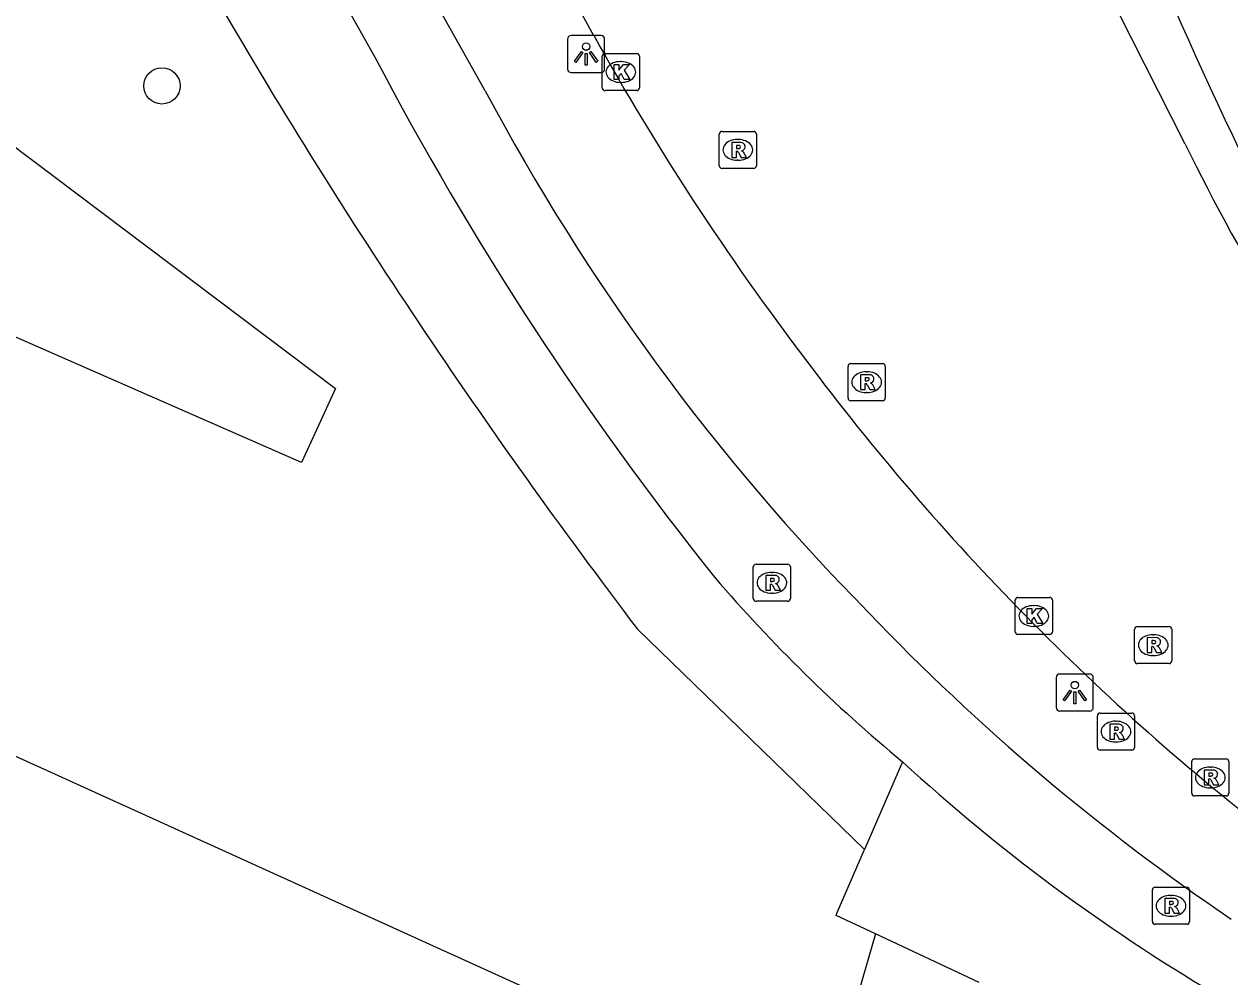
# Model space of a CAD drawing. Extents: x 162880 to 165536, y 384011 to 385179.
# Drawn here: x 163745.18 to 163777.66, y 384589.84 to 384615.53 of the extents above; entities that cross this region are included whole.
import ezdxf

# ---------------------------------------------------------------- set-up
doc = ezdxf.new("R2010")
doc.units = 0
for name, color, linetype in [('IMGEO_Boom', 7, 'Continuous'), ('IMGEO_Fietspad_gesloten', 7, 'Continuous'), ('IMGEO_Kolk', 7, 'Continuous'), ('IMGEO_Lichtpunt', 7, 'Continuous'), ('IMGEO_Loofbos', 7, 'Continuous'), ('IMGEO_Rijbaan_lokaal_gesloten', 7, 'Continuous'), ('IMGEO_Rioolput', 7, 'Continuous'), ('IMGEO_Voetpad_open', 7, 'Continuous')]:
    doc.layers.add(name, color=color, linetype=linetype)

msp = doc.modelspace()

# ---------------------------------------------------------------- linework, layer by layer
at = {"layer": 'IMGEO_Boom'}
msp.add_circle((163748.891, 384613.86), 0.489, dxfattribs=at)
at = {"layer": 'IMGEO_Fietspad_gesloten'}
for points in [[(163757.603, 384613.731), (163727.769, 384666.895)], [(163725.831, 384665.787), (163754.621, 384614.652)]]:
    msp.add_lwpolyline(points, dxfattribs=at)
for centre, radius, start, end in [((163871.458, 384656.526), 101.571, 200.29621, 211.03255), ((163871.926, 384657.523), 104.39, 203.19906, 211.49255), ((163832.043, 384655.163), 87.38, 207.62051, 218.63601), ((163810.865, 384642.002), 60.3, 207.95885, 224.59755), ((163795.741, 384628.092), 42.149, 220.7034, 230.3485), ((163811.599, 384641.403), 60.41, 223.70399, 235.8664), ((163803.026, 384632.863), 50.536, 227.4396, 239.3369)]:
    msp.add_arc(centre, radius, start, end, dxfattribs=at)
at = {"layer": 'IMGEO_Kolk'}
for p, q in [((163760.754, 384613.808), (163760.754, 384614.66)), ((163760.829, 384614.734), (163761.681, 384614.734)), ((163761.242, 384614.514), (163761.267, 384614.514)), ((163761.755, 384614.66), (163761.755, 384613.808)), ((163761.265, 384613.954), (163761.24, 384613.954)), ((163761.681, 384613.734), (163760.829, 384613.734)), ((163771.879, 384599.145), (163771.879, 384599.997)), ((163771.954, 384600.071), (163772.806, 384600.071)), ((163772.88, 384599.997), (163772.88, 384599.145)), ((163772.367, 384599.851), (163772.392, 384599.851)), ((163772.39, 384599.291), (163772.365, 384599.291)), ((163772.806, 384599.071), (163771.954, 384599.071))]:
    msp.add_line(p, q, dxfattribs=at)
for points in [[(163760.754, 384613.808), (163760.754, 384614.66)], [(163760.829, 384614.734), (163761.681, 384614.734)], [(163761.755, 384614.66), (163761.755, 384613.808)], [(163761.075, 384614.434), (163761.198, 384614.434), (163761.198, 384614.283), (163761.328, 384614.434), (163761.492, 384614.434), (163761.346, 384614.283), (163761.499, 384614.034), (163761.347, 384614.034), (163761.262, 384614.198), (163761.198, 384614.131), (163761.198, 384614.034), (163761.075, 384614.034), (163761.075, 384614.434)], [(163761.681, 384613.734), (163760.829, 384613.734)], [(163771.879, 384599.145), (163771.879, 384599.997)], [(163771.954, 384600.071), (163772.806, 384600.071)], [(163772.88, 384599.997), (163772.88, 384599.145)], [(163772.2, 384599.771), (163772.323, 384599.771), (163772.323, 384599.62), (163772.453, 384599.771), (163772.617, 384599.771), (163772.471, 384599.62), (163772.624, 384599.371), (163772.472, 384599.371), (163772.387, 384599.535), (163772.323, 384599.468), (163772.323, 384599.371), (163772.2, 384599.371), (163772.2, 384599.771)], [(163772.806, 384599.071), (163771.954, 384599.071)]]:
    msp.add_lwpolyline(points, dxfattribs=at)
for centre, start, end in [((163760.831, 384614.658), 91.552, 178.448), ((163760.831, 384614.658), 91.552, 178.448), ((163761.679, 384614.658), 1.552, 88.448), ((163761.679, 384614.658), 1.552, 88.448), ((163760.831, 384613.81), 181.552, 268.448), ((163760.831, 384613.81), 181.552, 268.448), ((163761.679, 384613.81), 271.552, 358.448), ((163761.679, 384613.81), 271.552, 358.448), ((163771.956, 384599.995), 91.552, 178.448), ((163771.956, 384599.995), 91.552, 178.448), ((163772.804, 384599.995), 1.552, 88.448), ((163772.804, 384599.995), 1.552, 88.448), ((163771.956, 384599.147), 181.552, 268.448), ((163771.956, 384599.147), 181.552, 268.448), ((163772.804, 384599.147), 271.552, 358.448), ((163772.804, 384599.147), 271.552, 358.448)]:
    msp.add_arc(centre, 0.0765, start, end, dxfattribs=at)
for centre, major_axis, ratio, start_param, end_param in [((163761.241, 384614.234), (-0.387, 0.002), 0.722429, 4.712389, 7.853982), ((163761.266, 384614.234), (-0.39, 0.002), 0.717154, 1.570796, 4.712389), ((163772.366, 384599.571), (-0.387, 0.002), 0.722429, 4.712389, 7.853982), ((163772.391, 384599.571), (-0.39, 0.002), 0.717154, 1.570796, 4.712389)]:
    msp.add_ellipse(centre, major_axis=major_axis, ratio=ratio, start_param=start_param, end_param=end_param, dxfattribs=at)
at = {"layer": 'IMGEO_Lichtpunt'}
for p, q in [((163760.723, 384615.216), (163759.915, 384615.216)), ((163760.723, 384615.216), (163759.915, 384615.216)), ((163759.821, 384615.121), (163759.821, 384614.314)), ((163759.821, 384615.121), (163759.821, 384614.314)), ((163760.817, 384614.314), (163760.817, 384615.121)), ((163760.817, 384614.314), (163760.817, 384615.121)), ((163759.915, 384614.22), (163760.723, 384614.22)), ((163759.915, 384614.22), (163760.723, 384614.22)), ((163772.986, 384597.911), (163772.986, 384597.104)), ((163772.986, 384597.911), (163772.986, 384597.104)), ((163773.888, 384598.006), (163773.08, 384598.006)), ((163773.888, 384598.006), (163773.08, 384598.006)), ((163773.982, 384597.104), (163773.982, 384597.911)), ((163773.982, 384597.104), (163773.982, 384597.911)), ((163773.08, 384597.01), (163773.888, 384597.01)), ((163773.08, 384597.01), (163773.888, 384597.01))]:
    msp.add_line(p, q, dxfattribs=at)
for points in [[(163760.195, 384614.785), (163760.234, 384614.757), (163760.046, 384614.495), (163760.008, 384614.522), (163760.195, 384614.785)], [(163760.297, 384614.737), (163760.344, 384614.737), (163760.344, 384614.415), (163760.297, 384614.415), (163760.297, 384614.737)], [(163760.407, 384614.757), (163760.445, 384614.784), (163760.632, 384614.522), (163760.593, 384614.494), (163760.407, 384614.757)], [(163773.36, 384597.575), (163773.399, 384597.547), (163773.211, 384597.285), (163773.173, 384597.312), (163773.36, 384597.575)], [(163773.462, 384597.527), (163773.509, 384597.527), (163773.509, 384597.205), (163773.462, 384597.205), (163773.462, 384597.527)], [(163773.572, 384597.547), (163773.61, 384597.574), (163773.797, 384597.312), (163773.758, 384597.284), (163773.572, 384597.547)]]:
    msp.add_lwpolyline(points, dxfattribs=at)
for centre in [(163760.32, 384614.919), (163773.485, 384597.709)]:
    msp.add_circle(centre, 0.0994, dxfattribs=at)
for centre, start, end in [((163759.915, 384615.121), 90, 180), ((163759.915, 384615.121), 90, 180), ((163760.723, 384615.121), 0, 90), ((163760.723, 384615.121), 0, 90), ((163759.915, 384614.314), 180, 270), ((163759.915, 384614.314), 180, 270), ((163760.723, 384614.314), 270, 0), ((163760.723, 384614.314), 270, 360), ((163773.08, 384597.911), 90, 180), ((163773.08, 384597.911), 90, 180), ((163773.888, 384597.911), 0, 90), ((163773.888, 384597.911), 0, 90), ((163773.08, 384597.104), 180, 270), ((163773.08, 384597.104), 180, 270), ((163773.888, 384597.104), 270, 0), ((163773.888, 384597.104), 270, 360)]:
    msp.add_arc(centre, 0.0946, start, end, dxfattribs=at)
at = {"layer": 'IMGEO_Loofbos'}
for points in [[(163661.976, 384644.937), (163672.75, 384650.727), (163721.271, 384630.049), (163753.565, 384605.701), (163752.648, 384603.706), (163661.095, 384643.887)], [(163653.294, 384637.612), (163712.389, 384610.585), (163761.872, 384588.1), (163750.094, 384548.045)]]:
    msp.add_lwpolyline(points, dxfattribs=at)
at = {"layer": 'IMGEO_Rijbaan_lokaal_gesloten'}
for points in [[(163760.531, 384615.21), (163732.051, 384667.355)], [(163776.461, 384612.285), (163774.658, 384615.835)]]:
    msp.add_lwpolyline(points, dxfattribs=at)
for centre, radius, start, end in [((163824.036, 384650.468), 72.636, 209.03928, 217.26392), ((163831.461, 384639.294), 61.274, 206.15462, 216.22948), ((163820.193, 384646.793), 67.355, 216.75512, 232.27363)]:
    msp.add_arc(centre, radius, start, end, dxfattribs=at)
at = {"layer": 'IMGEO_Rioolput'}
for p, q in [((163763.906, 384611.708), (163763.906, 384612.56)), ((163763.981, 384612.634), (163764.833, 384612.634)), ((163764.907, 384612.56), (163764.907, 384611.708)), ((163764.394, 384612.414), (163764.419, 384612.414)), ((163764.833, 384611.634), (163763.981, 384611.634)), ((163764.417, 384611.854), (163764.392, 384611.854)), ((163767.451, 384606.373), (163768.303, 384606.373)), ((163767.376, 384605.447), (163767.376, 384606.299)), ((163767.864, 384606.153), (163767.889, 384606.153)), ((163768.377, 384606.299), (163768.377, 384605.447)), ((163767.887, 384605.593), (163767.862, 384605.593)), ((163768.303, 384605.373), (163767.451, 384605.373)), ((163764.823, 384600.04), (163764.823, 384600.892)), ((163764.898, 384600.966), (163765.75, 384600.966)), ((163765.824, 384600.892), (163765.824, 384600.04)), ((163765.311, 384600.746), (163765.336, 384600.746)), ((163765.334, 384600.186), (163765.309, 384600.186)), ((163765.75, 384599.966), (163764.898, 384599.966)), ((163775.097, 384598.361), (163775.097, 384599.213)), ((163775.172, 384599.287), (163776.024, 384599.287)), ((163776.098, 384599.213), (163776.098, 384598.361)), ((163775.585, 384599.067), (163775.61, 384599.067)), ((163776.024, 384598.287), (163775.172, 384598.287)), ((163775.608, 384598.507), (163775.583, 384598.507)), ((163774.167, 384596.954), (163775.019, 384596.954)), ((163774.092, 384596.028), (163774.092, 384596.88)), ((163774.58, 384596.734), (163774.605, 384596.734)), ((163775.093, 384596.88), (163775.093, 384596.028)), ((163774.603, 384596.174), (163774.578, 384596.174)), ((163775.019, 384595.954), (163774.167, 384595.954)), ((163776.634, 384594.793), (163776.634, 384595.645)), ((163776.709, 384595.719), (163777.561, 384595.719)), ((163777.635, 384595.645), (163777.635, 384594.793)), ((163777.122, 384595.499), (163777.147, 384595.499)), ((163777.561, 384594.719), (163776.709, 384594.719)), ((163777.145, 384594.939), (163777.12, 384594.939)), ((163775.574, 384591.334), (163775.574, 384592.186)), ((163775.649, 384592.26), (163776.501, 384592.26)), ((163776.575, 384592.186), (163776.575, 384591.334)), ((163776.062, 384592.04), (163776.087, 384592.04)), ((163776.085, 384591.48), (163776.06, 384591.48)), ((163776.501, 384591.26), (163775.649, 384591.26))]:
    msp.add_line(p, q, dxfattribs=at)
for points in [[(163763.906, 384611.708), (163763.906, 384612.56)], [(163763.981, 384612.634), (163764.833, 384612.634)], [(163764.907, 384612.56), (163764.907, 384611.708)], [(163764.495, 384612.332), (163764.243, 384612.334), (163764.243, 384611.934)], [(163764.421, 384612.253), (163764.367, 384612.253), (163764.367, 384612.172)], [(163764.243, 384611.934), (163764.367, 384611.934), (163764.367, 384612.096), (163764.378, 384612.096)], [(163764.367, 384612.172), (163764.419, 384612.172)], [(163764.425, 384612.067), (163764.496, 384611.934), (163764.636, 384611.934), (163764.571, 384612.06)], [(163764.833, 384611.634), (163763.981, 384611.634)], [(163767.451, 384606.373), (163768.303, 384606.373)], [(163767.376, 384605.447), (163767.376, 384606.299)], [(163767.965, 384606.071), (163767.713, 384606.073), (163767.713, 384605.673)], [(163768.377, 384606.299), (163768.377, 384605.447)], [(163767.713, 384605.673), (163767.837, 384605.673), (163767.837, 384605.835), (163767.848, 384605.835)], [(163767.891, 384605.992), (163767.837, 384605.992), (163767.837, 384605.911)], [(163767.837, 384605.911), (163767.889, 384605.911)], [(163767.895, 384605.806), (163767.966, 384605.673), (163768.106, 384605.673), (163768.041, 384605.799)], [(163768.303, 384605.373), (163767.451, 384605.373)], [(163764.823, 384600.04), (163764.823, 384600.892)], [(163764.898, 384600.966), (163765.75, 384600.966)], [(163765.824, 384600.892), (163765.824, 384600.04)], [(163765.412, 384600.664), (163765.16, 384600.666), (163765.16, 384600.266)], [(163765.338, 384600.585), (163765.284, 384600.585), (163765.284, 384600.504)], [(163765.16, 384600.266), (163765.284, 384600.266), (163765.284, 384600.428), (163765.295, 384600.428)], [(163765.284, 384600.504), (163765.336, 384600.504)], [(163765.342, 384600.399), (163765.413, 384600.266), (163765.553, 384600.266), (163765.488, 384600.392)], [(163765.75, 384599.966), (163764.898, 384599.966)], [(163775.097, 384598.361), (163775.097, 384599.213)], [(163775.172, 384599.287), (163776.024, 384599.287)], [(163776.098, 384599.213), (163776.098, 384598.361)], [(163775.686, 384598.985), (163775.434, 384598.987), (163775.434, 384598.587)], [(163775.612, 384598.906), (163775.558, 384598.906), (163775.558, 384598.825)], [(163775.434, 384598.587), (163775.558, 384598.587), (163775.558, 384598.749), (163775.569, 384598.749)], [(163775.558, 384598.825), (163775.61, 384598.825)], [(163775.616, 384598.72), (163775.687, 384598.587), (163775.827, 384598.587), (163775.762, 384598.713)], [(163776.024, 384598.287), (163775.172, 384598.287)], [(163774.167, 384596.954), (163775.019, 384596.954)], [(163774.092, 384596.028), (163774.092, 384596.88)], [(163774.681, 384596.652), (163774.429, 384596.654), (163774.429, 384596.254)], [(163775.093, 384596.88), (163775.093, 384596.028)], [(163774.429, 384596.254), (163774.553, 384596.254), (163774.553, 384596.416), (163774.564, 384596.416)], [(163774.607, 384596.573), (163774.553, 384596.573), (163774.553, 384596.492)], [(163774.553, 384596.492), (163774.605, 384596.492)], [(163774.611, 384596.387), (163774.682, 384596.254), (163774.822, 384596.254), (163774.757, 384596.38)], [(163775.019, 384595.954), (163774.167, 384595.954)], [(163776.634, 384594.793), (163776.634, 384595.645)], [(163776.709, 384595.719), (163777.561, 384595.719)], [(163777.635, 384595.645), (163777.635, 384594.793)], [(163777.223, 384595.417), (163776.971, 384595.419), (163776.971, 384595.019)], [(163777.149, 384595.338), (163777.095, 384595.338), (163777.095, 384595.257)], [(163776.971, 384595.019), (163777.095, 384595.019), (163777.095, 384595.181), (163777.106, 384595.181)], [(163777.095, 384595.257), (163777.147, 384595.257)], [(163777.153, 384595.152), (163777.224, 384595.019), (163777.364, 384595.019), (163777.299, 384595.145)], [(163777.561, 384594.719), (163776.709, 384594.719)], [(163775.574, 384591.334), (163775.574, 384592.186)], [(163775.649, 384592.26), (163776.501, 384592.26)], [(163776.575, 384592.186), (163776.575, 384591.334)], [(163776.163, 384591.958), (163775.911, 384591.96), (163775.911, 384591.56)], [(163776.089, 384591.879), (163776.035, 384591.879), (163776.035, 384591.798)], [(163776.035, 384591.798), (163776.087, 384591.798)], [(163775.911, 384591.56), (163776.035, 384591.56), (163776.035, 384591.722), (163776.046, 384591.722)], [(163776.093, 384591.693), (163776.164, 384591.56), (163776.304, 384591.56), (163776.239, 384591.686)], [(163776.501, 384591.26), (163775.649, 384591.26)]]:
    msp.add_lwpolyline(points, dxfattribs=at)
for centre, radius, start, end in [((163763.983, 384612.558), 0.0765, 91.552, 178.448), ((163763.983, 384612.558), 0.0765, 91.552, 178.448), ((163764.831, 384612.558), 0.0765, 1.552, 88.448), ((163764.831, 384612.558), 0.0765, 1.552, 88.448), ((163764.427, 384612.157), 0.0964, 77.0061, 93.1865), ((163764.441, 384612.214), 0.0378, 276.6634, 79.6772), ((163764.494, 384612.222), 0.109, 350.3612, 89.416), ((163764.492, 384612.222), 0.112, 277.5842, 350.9817), ((163764.377, 384612.043), 0.0533, 26.0293, 88.6989), ((163764.403, 384612.361), 0.19, 274.7715, 282.9687), ((163764.476, 384612.007), 0.108, 29.5134, 73.7905), ((163763.983, 384611.71), 0.0765, 181.552, 268.448), ((163763.983, 384611.71), 0.0765, 181.552, 268.448), ((163764.831, 384611.71), 0.0765, 271.552, 358.448), ((163764.831, 384611.71), 0.0765, 271.552, 358.448), ((163767.453, 384606.297), 0.0765, 91.552, 178.448), ((163767.453, 384606.297), 0.0765, 91.552, 178.448), ((163768.301, 384606.297), 0.0765, 1.552, 88.448), ((163768.301, 384606.297), 0.0765, 1.552, 88.448), ((163767.964, 384605.961), 0.109, 350.3612, 89.416), ((163767.847, 384605.782), 0.0533, 26.0293, 88.6989), ((163767.873, 384606.1), 0.19, 274.7715, 282.9687), ((163767.897, 384605.896), 0.0964, 77.0061, 93.1865), ((163767.911, 384605.953), 0.0378, 276.6634, 79.6772), ((163767.962, 384605.961), 0.112, 277.5842, 350.9817), ((163767.946, 384605.746), 0.108, 29.5134, 73.7905), ((163767.453, 384605.449), 0.0765, 181.552, 268.448), ((163767.453, 384605.449), 0.0765, 181.552, 268.448), ((163768.301, 384605.449), 0.0765, 271.552, 358.448), ((163768.301, 384605.449), 0.0765, 271.552, 358.448), ((163764.9, 384600.89), 0.0765, 91.552, 178.448), ((163764.9, 384600.89), 0.0765, 91.552, 178.448), ((163765.748, 384600.89), 0.0765, 1.552, 88.448), ((163765.748, 384600.89), 0.0765, 1.552, 88.448), ((163765.32, 384600.693), 0.19, 274.7715, 282.9687), ((163765.344, 384600.489), 0.0964, 77.0061, 93.1865), ((163765.358, 384600.546), 0.0378, 276.6634, 79.6772), ((163765.411, 384600.554), 0.109, 350.3612, 89.416), ((163765.409, 384600.554), 0.112, 277.5842, 350.9817), ((163765.294, 384600.375), 0.0533, 26.0293, 88.6989), ((163765.393, 384600.339), 0.108, 29.5134, 73.7905), ((163764.9, 384600.042), 0.0765, 181.552, 268.448), ((163764.9, 384600.042), 0.0765, 181.552, 268.448), ((163765.748, 384600.042), 0.0765, 271.552, 358.448), ((163765.748, 384600.042), 0.0765, 271.552, 358.448), ((163775.174, 384599.211), 0.0765, 91.552, 178.448), ((163775.174, 384599.211), 0.0765, 91.552, 178.448), ((163776.022, 384599.211), 0.0765, 1.552, 88.448), ((163776.022, 384599.211), 0.0765, 1.552, 88.448), ((163775.618, 384598.81), 0.0964, 77.0061, 93.1865), ((163775.632, 384598.867), 0.0378, 276.6634, 79.6772), ((163775.685, 384598.875), 0.109, 350.3612, 89.416), ((163775.568, 384598.696), 0.0533, 26.0293, 88.6989), ((163775.594, 384599.014), 0.19, 274.7715, 282.9687), ((163775.683, 384598.875), 0.112, 277.5842, 350.9817), ((163775.667, 384598.66), 0.108, 29.5134, 73.7905), ((163775.174, 384598.363), 0.0765, 181.552, 268.448), ((163775.174, 384598.363), 0.0765, 181.552, 268.448), ((163776.022, 384598.363), 0.0765, 271.552, 358.448), ((163776.022, 384598.363), 0.0765, 271.552, 358.448), ((163774.169, 384596.878), 0.0765, 91.552, 178.448), ((163774.169, 384596.878), 0.0765, 91.552, 178.448), ((163775.017, 384596.878), 0.0765, 1.552, 88.448), ((163775.017, 384596.878), 0.0765, 1.552, 88.448), ((163774.68, 384596.542), 0.109, 350.3612, 89.416), ((163774.563, 384596.363), 0.0533, 26.0293, 88.6989), ((163774.589, 384596.681), 0.19, 274.7715, 282.9687), ((163774.613, 384596.477), 0.0964, 77.0061, 93.1865), ((163774.627, 384596.534), 0.0378, 276.6634, 79.6772), ((163774.678, 384596.542), 0.112, 277.5842, 350.9817), ((163774.662, 384596.327), 0.108, 29.5134, 73.7905), ((163774.169, 384596.03), 0.0765, 181.552, 268.448), ((163774.169, 384596.03), 0.0765, 181.552, 268.448), ((163775.017, 384596.03), 0.0765, 271.552, 358.448), ((163775.017, 384596.03), 0.0765, 271.552, 358.448), ((163776.711, 384595.643), 0.0765, 91.552, 178.448), ((163776.711, 384595.643), 0.0765, 91.552, 178.448), ((163777.559, 384595.643), 0.0765, 1.552, 88.448), ((163777.559, 384595.643), 0.0765, 1.552, 88.448), ((163777.155, 384595.242), 0.0964, 77.0061, 93.1865), ((163777.169, 384595.299), 0.0378, 276.6634, 79.6772), ((163777.222, 384595.307), 0.109, 350.3612, 89.416), ((163777.105, 384595.128), 0.0533, 26.0293, 88.6989), ((163777.131, 384595.446), 0.19, 274.7715, 282.9687), ((163777.22, 384595.307), 0.112, 277.5842, 350.9817), ((163777.204, 384595.092), 0.108, 29.5134, 73.7905), ((163776.711, 384594.795), 0.0765, 181.552, 268.448), ((163776.711, 384594.795), 0.0765, 181.552, 268.448), ((163777.559, 384594.795), 0.0765, 271.552, 358.448), ((163777.559, 384594.795), 0.0765, 271.552, 358.448), ((163775.651, 384592.184), 0.0765, 91.552, 178.448), ((163775.651, 384592.184), 0.0765, 91.552, 178.448), ((163776.499, 384592.184), 0.0765, 1.552, 88.448), ((163776.499, 384592.184), 0.0765, 1.552, 88.448), ((163776.071, 384591.987), 0.19, 274.7715, 282.9687), ((163776.095, 384591.783), 0.0964, 77.0061, 93.1865), ((163776.109, 384591.84), 0.0378, 276.6634, 79.6772), ((163776.162, 384591.848), 0.109, 350.3612, 89.416), ((163776.16, 384591.848), 0.112, 277.5842, 350.9817), ((163776.144, 384591.633), 0.108, 29.5134, 73.7905), ((163776.045, 384591.669), 0.0533, 26.0293, 88.6989), ((163775.651, 384591.336), 0.0765, 181.552, 268.448), ((163775.651, 384591.336), 0.0765, 181.552, 268.448), ((163776.499, 384591.336), 0.0765, 271.552, 358.448), ((163776.499, 384591.336), 0.0765, 271.552, 358.448)]:
    msp.add_arc(centre, radius, start, end, dxfattribs=at)
for centre, major_axis, ratio, start_param, end_param in [((163764.393, 384612.134), (-0.387, 0.002), 0.722429, 4.712389, 7.853982), ((163764.418, 384612.134), (-0.39, 0.002), 0.717154, 1.570796, 4.712389), ((163767.863, 384605.873), (-0.387, 0.002), 0.722429, 4.712389, 7.853982), ((163767.888, 384605.873), (-0.39, 0.002), 0.717154, 1.570796, 4.712389), ((163765.31, 384600.466), (-0.387, 0.002), 0.722429, 4.712389, 7.853982), ((163765.335, 384600.466), (-0.39, 0.002), 0.717154, 1.570796, 4.712389), ((163775.584, 384598.787), (-0.387, 0.002), 0.722429, 4.712389, 7.853982), ((163775.609, 384598.787), (-0.39, 0.002), 0.717154, 1.570796, 4.712389), ((163774.579, 384596.454), (-0.387, 0.002), 0.722429, 4.712389, 7.853982), ((163774.604, 384596.454), (-0.39, 0.002), 0.717154, 1.570796, 4.712389), ((163777.121, 384595.219), (-0.387, 0.002), 0.722429, 4.712389, 7.853982), ((163777.146, 384595.219), (-0.39, 0.002), 0.717154, 1.570796, 4.712389), ((163776.061, 384591.76), (-0.387, 0.002), 0.722429, 4.712389, 7.853982), ((163776.086, 384591.76), (-0.39, 0.002), 0.717154, 1.570796, 4.712389)]:
    msp.add_ellipse(centre, major_axis=major_axis, ratio=ratio, start_param=start_param, end_param=end_param, dxfattribs=at)
at = {"layer": 'IMGEO_Voetpad_open'}
for points in [[(163767.821, 384593.275), (163761.701, 384599.219)], [(163768.845, 384595.64), (163767.821, 384593.275)], [(163768.118, 384591.001), (163767.053, 384591.5), (163767.086, 384591.577), (163767.821, 384593.275)], [(163768.118, 384591.001), (163747.384, 384519.482)], [(163770.912, 384589.693), (163768.118, 384591.001)]]:
    msp.add_lwpolyline(points, dxfattribs=at)
msp.add_arc((163894.112, 384699.95), 166.371, 210.27495, 217.26193, dxfattribs=at)

doc.saveas('drawing.dxf')
